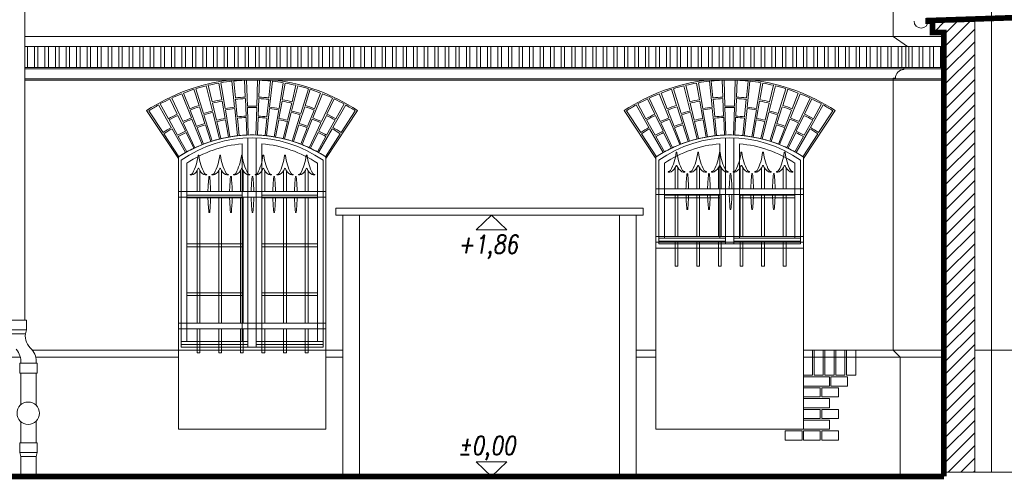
# Model space of a CAD drawing. Header units: millimetres. Extents: x 402 to 79005, y -7782 to 89952.
# Tile 385 of 423: x 47930 to 48631, y 29623 to 29950. Entities that reach past the tile are written whole.
import ezdxf

# ---------------------------------------------------------------- set-up
doc = ezdxf.new("R2010")
doc.units = ezdxf.units.MM
doc.header["$LTSCALE"] = 10
doc.linetypes.add('ACAD_ISO10W100', pattern=[18.5, 12, -3, 0.5, -3])
doc.layers.get('0').update_dxf_attribs({"lineweight": 0})
for name, color, linetype, lineweight in [('0-opisy', 1, 'Continuous', 5), ('kreski', 8, 'Continuous', 5), ('wzmiary', 1, 'ACAD_ISO10W100', 50)]:
    doc.layers.add(name, color=color, linetype=linetype, lineweight=lineweight)
doc.styles.add('ROMANS1', font='simplex.shx', dxfattribs={"width": 0.8, "oblique": 10})

msp = doc.modelspace()

# ---------------------------------------------------------------- hatches: boundary and pattern name
h = msp.add_hatch()
h.set_pattern_fill('ANSI31', color=256, scale=2, style=0)
h.set_pattern_definition([(45, (56540.826, 19680.1706), (-4.490128, 4.490128), [])])
h.paths.add_polyline_path([(48610.18, 29949.21), (48580.14, 29949.21), (48580.14, 29941.21), (48588.18, 29941.21), (48588.18, 29628.21), (48610.18, 29628.21)])
at = {"layer": 'kreski'}
h = msp.add_hatch(dxfattribs=at)
h.set_pattern_fill('ANSI32', color=8, scale=20, angle=45, style=0)
h.set_pattern_definition([(90, (45698.195, 31769.518), (-7.5, 1e-15), []), (90, (45700.695, 31772.018), (-7.5, 1e-15), [])])
h.paths.add_polyline_path([(48588.18, 29931.21), (47933.86, 29931.21), (47933.86, 29916.21), (48588.18, 29916.21)])

# ---------------------------------------------------------------- linework, layer by layer
at = {"color": 7}
for p, q in [((48622.18, 31236.19), (48622.18, 29950.2)), ((48266.11, 29811.21), (48307.51, 29811.21)), ((48266.11, 29625.21), (48307.51, 29625.21))]:
    msp.add_line(p, q, dxfattribs=at)
for p, q in [((47933.86, 29938.21), (48588.18, 29938.21)), ((47933.86, 29931.21), (48588.18, 29931.21)), ((47933.86, 29916.21), (48588.18, 29916.21)), ((47933.86, 29915.21), (48588.18, 29915.21)), ((47933.86, 29908.21), (48588.18, 29908.21)), ((47933.86, 29907.21), (48588.18, 29907.21)), ((48043.18, 29658.81), (48043.18, 29852.54)), ((48148.18, 29658.81), (48148.18, 29852.54)), ((48383.18, 29658.81), (48383.18, 29852.54)), ((48488.18, 29658.81), (48488.18, 29852.54)), ((48383.18, 29787.69), (48488.18, 29787.69)), ((47934.97, 29736.36), (47922.57, 29736.36)), ((47934.97, 29736.36), (47934.97, 29729.48)), ((47934.97, 29729.48), (47922.57, 29729.48)), ((47934.97, 29729.48), (47934.27, 29726.81)), ((47934.27, 29726.81), (47923.27, 29726.81)), ((48043.18, 29715.21), (47939.13, 29715.21)), ((48043.18, 29715.21), (48148.18, 29715.21)), ((48160.18, 29715.21), (48148.18, 29715.21)), ((48383.18, 29715.21), (48369.18, 29715.21)), ((48588.18, 29715.21), (48488.18, 29715.21)), ((47930.67, 29710.21), (47640.17, 29710.21)), ((48043.18, 29710.21), (47941.67, 29710.21)), ((48160.18, 29710.21), (48148.18, 29710.21)), ((48383.18, 29710.21), (48369.18, 29710.21)), ((48588.18, 29710.21), (48488.18, 29710.21)), ((47930.95, 29705.8), (47930.25, 29705.8)), ((47930.25, 29705.8), (47930.25, 29698.8)), ((47941.95, 29705.8), (47930.95, 29705.8)), ((47941.95, 29705.8), (47942.65, 29705.8)), ((47942.65, 29705.8), (47942.65, 29698.8)), ((47942.65, 29698.8), (47930.25, 29698.8)), ((47930.95, 29698.8), (47930.95, 29676.14)), ((47941.95, 29698.8), (47941.95, 29675.86)), ((47930.95, 29664.25), (47930.95, 29649.18)), ((47941.95, 29664.53), (47941.95, 29649.18)), ((48148.18, 29658.81), (48043.18, 29658.81)), ((48488.18, 29658.81), (48383.18, 29658.81)), ((47930.95, 29649.18), (47930.25, 29649.18)), ((47930.25, 29649.18), (47930.25, 29642.18)), ((47941.95, 29649.18), (47930.95, 29649.18)), ((47941.95, 29649.18), (47942.65, 29649.18)), ((47942.65, 29649.18), (47942.65, 29642.18)), ((47930.25, 29642.18), (47930.95, 29639.52)), ((47942.65, 29642.18), (47930.25, 29642.18)), ((47930.95, 29639.52), (47930.95, 29625.21)), ((47941.95, 29639.52), (47930.95, 29639.52)), ((47942.65, 29642.18), (47941.95, 29639.52)), ((47941.95, 29639.52), (47941.95, 29625.21)), ((48588.18, 29625.21), (48588.18, 29628.21)), ((48588.18, 29628.21), (49454.65, 29628.21))]:
    msp.add_line(p, q)
for points in [[(47933.86, 29736.36), (47933.86, 31274.02), (47981.42, 31316.8), (47981.42, 31330.51)], [(48557.18, 29625.21), (48557.18, 29710.21), (48552.18, 29715.21), (48552.18, 29908.71)], [(48056.51, 29842.84), (48056.51, 29827.88), (48058.51, 29827.88), (48058.51, 29842.84)], [(48071.91, 29842.84), (48071.91, 29827.88), (48073.91, 29827.88), (48073.91, 29842.84)], [(48087.31, 29842.84), (48087.31, 29827.88), (48089.31, 29827.88), (48089.31, 29842.84)], [(48102.71, 29842.84), (48102.71, 29827.88), (48104.71, 29827.88), (48104.71, 29842.84)], [(48118.11, 29842.84), (48118.11, 29827.88), (48120.11, 29827.88), (48120.11, 29842.84)], [(48133.51, 29842.84), (48133.51, 29827.88), (48135.51, 29827.88), (48135.51, 29842.84)], [(48396.84, 29844.87), (48396.84, 29829.9), (48398.84, 29829.9), (48398.84, 29844.87)], [(48412.24, 29844.87), (48412.24, 29829.9), (48414.24, 29829.9), (48414.24, 29844.87)], [(48427.64, 29844.87), (48427.64, 29829.9), (48429.64, 29829.9), (48429.64, 29844.87)], [(48443.04, 29844.87), (48443.04, 29829.9), (48445.04, 29829.9), (48445.04, 29844.87)], [(48458.44, 29844.87), (48458.44, 29829.9), (48460.44, 29829.9), (48460.44, 29844.87)], [(48473.84, 29844.87), (48473.84, 29829.9), (48475.84, 29829.9), (48475.84, 29844.87)], [(48148.18, 29827.88), (48043.18, 29827.88)], [(48488.51, 29829.9), (48383.51, 29829.9)], [(48043.18, 29823.88), (48148.18, 29823.88)], [(48056.51, 29734.22), (48056.51, 29823.88), (48058.51, 29823.88), (48058.51, 29734.22)], [(48071.91, 29734.22), (48071.91, 29823.88), (48073.91, 29823.88), (48073.91, 29734.22)], [(48087.31, 29734.22), (48087.31, 29823.88), (48089.31, 29823.88), (48089.31, 29734.22)], [(48102.71, 29734.22), (48102.71, 29823.88), (48104.71, 29823.88), (48104.71, 29734.22)], [(48118.11, 29734.22), (48118.11, 29823.88), (48120.11, 29823.88), (48120.11, 29734.22)], [(48133.51, 29734.22), (48133.51, 29823.88), (48135.51, 29823.88), (48135.51, 29734.22)], [(48383.51, 29825.9), (48488.51, 29825.9)], [(48396.84, 29795.92), (48396.84, 29825.9), (48398.84, 29825.9), (48398.84, 29795.92)], [(48412.24, 29795.92), (48412.24, 29825.9), (48414.24, 29825.9), (48414.24, 29795.92)], [(48427.64, 29795.92), (48427.64, 29825.9), (48429.64, 29825.9), (48429.64, 29795.92)], [(48443.04, 29795.92), (48443.04, 29825.9), (48445.04, 29825.9), (48445.04, 29795.92)], [(48458.44, 29795.92), (48458.44, 29825.9), (48460.44, 29825.9), (48460.44, 29795.92)], [(48473.84, 29795.92), (48473.84, 29825.9), (48475.84, 29825.9), (48475.84, 29795.92)], [(48398.84, 29816.57), (48398.84, 29810.92)], [(48414.24, 29816.57), (48414.24, 29810.92)], [(48429.64, 29816.57), (48429.64, 29810.92)], [(48445.04, 29816.57), (48445.04, 29810.92)], [(48460.44, 29816.57), (48460.44, 29810.92)], [(48475.84, 29816.57), (48475.84, 29810.92)], [(48488.51, 29795.92), (48383.51, 29795.92)], [(48383.51, 29791.92), (48488.51, 29791.92)], [(48148.18, 29734.22), (48043.18, 29734.22)], [(48043.18, 29730.22), (48148.18, 29730.22)]]:
    msp.add_lwpolyline(points)
for points, format in [([(49453.65, 31240.69, 4, 4, 0), (49453.65, 31236.19, 4, 4, 0), (49454.65, 31236.19, 4, 4, 0), (49454.65, 30287.59, 4, 4, 0), (49454.65, 30022.71, 4, 4, 0), (49446.65, 30020.21, 4, 4, 0), (49447.15, 30018.21, 4, 4, 0), (49448.65, 30018.21, 4, 4, 0), (49448.65, 30012.21, 4, 4, 0), (49449.65, 30012.21, 4, 4, 0), (49449.65, 30011.21, 4, 4, -0.414214), (49453.65, 30007.21, 4, 4, 0), (49454.65, 30007.21, 4, 4, 0), (49454.65, 29979.3, 4, 4, 0), (48576.96, 29949.6, 4, 4, 0), (48576.96, 29949.21, 4, 4, 0), (48580.14, 29949.21, 4, 4, 0), (48580.14, 29941.21, 4, 4, 0), (48588.18, 29941.21, 4, 4, 0), (48588.18, 29625.21, 0, 0, 0)], "xyseb"), ([(48552.18, 29938.21), (48552.18, 30007.21), (48553.18, 30007.21, -0.414214), (48557.18, 30011.21), (48557.18, 30012.21), (48558.18, 30012.21), (48558.18, 30018.21), (48559.68, 30018.21), (48560.18, 30020.21), (48552.18, 30022.71), (48552.18, 31236.19)], "xyb"), ([(48552.18, 29907.21), (48552.18, 29908.71), (48553.68, 29908.71, -0.414214), (48559.68, 29914.71), (48559.68, 29916.21), (48561.18, 29916.21), (48561.18, 29931.21), (48562.18, 29931.21), (48552.18, 29938.21)], "xyb"), ([(48392.16, 29841.79, 0.17611), (48393.95, 29842.09, 0.181125), (48397.54, 29846.33, -0.704113), (48398.14, 29846.33, 0.181125), (48401.73, 29842.09, 0.17611), (48403.51, 29841.79, 0.926437), (48403.51, 29842.19, -0.18695), (48402.13, 29842.85, -0.096785), (48398.14, 29855.69, 0.896955), (48397.54, 29855.69, -0.096785), (48393.54, 29842.85, -0.18695), (48392.16, 29842.19, 0.926437), (48392.16, 29841.79, 0.17611), (48393.95, 29842.09, 0.181125), (48397.54, 29846.33, -0.704113), (48398.14, 29846.33, 0.181125), (48401.73, 29842.09, 0.17611), (48403.51, 29841.79)], "xyb"), ([(48407.56, 29841.79, 0.17611), (48409.35, 29842.09, 0.181125), (48412.94, 29846.33, -0.704113), (48413.54, 29846.33, 0.181125), (48417.13, 29842.09, 0.17611), (48418.91, 29841.79, 0.926437), (48418.91, 29842.19, -0.18695), (48417.53, 29842.85, -0.096785), (48413.54, 29855.69, 0.896955), (48412.94, 29855.69, -0.096785), (48408.94, 29842.85, -0.18695), (48407.56, 29842.19, 0.926437), (48407.56, 29841.79, 0.17611), (48409.35, 29842.09, 0.181125), (48412.94, 29846.33, -0.704113), (48413.54, 29846.33, 0.181125), (48417.13, 29842.09, 0.17611), (48418.91, 29841.79)], "xyb"), ([(48422.96, 29841.79, 0.17611), (48424.75, 29842.09, 0.181125), (48428.34, 29846.33, -0.704113), (48428.94, 29846.33, 0.181125), (48432.53, 29842.09, 0.17611), (48434.31, 29841.79, 0.926437), (48434.31, 29842.19, -0.18695), (48432.93, 29842.85, -0.096785), (48428.94, 29855.69, 0.896955), (48428.34, 29855.69, -0.096785), (48424.34, 29842.85, -0.18695), (48422.96, 29842.19, 0.926437), (48422.96, 29841.79, 0.17611), (48424.75, 29842.09, 0.181125), (48428.34, 29846.33, -0.704113), (48428.94, 29846.33, 0.181125), (48432.53, 29842.09, 0.17611), (48434.31, 29841.79)], "xyb"), ([(48438.36, 29841.79, 0.17611), (48440.15, 29842.09, 0.181125), (48443.74, 29846.33, -0.704113), (48444.34, 29846.33, 0.181125), (48447.93, 29842.09, 0.17611), (48449.71, 29841.79, 0.926437), (48449.71, 29842.19, -0.18695), (48448.33, 29842.85, -0.096785), (48444.34, 29855.69, 0.896955), (48443.74, 29855.69, -0.096785), (48439.74, 29842.85, -0.18695), (48438.36, 29842.19, 0.926437), (48438.36, 29841.79, 0.17611), (48440.15, 29842.09, 0.181125), (48443.74, 29846.33, -0.704113), (48444.34, 29846.33, 0.181125), (48447.93, 29842.09, 0.17611), (48449.71, 29841.79)], "xyb"), ([(48453.76, 29841.79, 0.17611), (48455.55, 29842.09, 0.181125), (48459.14, 29846.33, -0.704113), (48459.74, 29846.33, 0.181125), (48463.33, 29842.09, 0.17611), (48465.11, 29841.79, 0.926437), (48465.11, 29842.19, -0.18695), (48463.73, 29842.85, -0.096785), (48459.74, 29855.69, 0.896955), (48459.14, 29855.69, -0.096785), (48455.14, 29842.85, -0.18695), (48453.76, 29842.19, 0.926437), (48453.76, 29841.79, 0.17611), (48455.55, 29842.09, 0.181125), (48459.14, 29846.33, -0.704113), (48459.74, 29846.33, 0.181125), (48463.33, 29842.09, 0.17611), (48465.11, 29841.79)], "xyb"), ([(48469.16, 29841.79, 0.17611), (48470.95, 29842.09, 0.181125), (48474.54, 29846.33, -0.704113), (48475.14, 29846.33, 0.181125), (48478.73, 29842.09, 0.17611), (48480.51, 29841.79, 0.926437), (48480.51, 29842.19, -0.18695), (48479.13, 29842.85, -0.096785), (48475.14, 29855.69, 0.896955), (48474.54, 29855.69, -0.096785), (48470.54, 29842.85, -0.18695), (48469.16, 29842.19, 0.926437), (48469.16, 29841.79, 0.17611), (48470.95, 29842.09, 0.181125), (48474.54, 29846.33, -0.704113), (48475.14, 29846.33, 0.181125), (48478.73, 29842.09, 0.17611), (48480.51, 29841.79)], "xyb"), ([(48051.83, 29839.77, 0.17611), (48053.62, 29840.06, 0.181125), (48057.21, 29844.31, -0.704113), (48057.81, 29844.31, 0.181125), (48061.4, 29840.06, 0.17611), (48063.18, 29839.77, 0.926437), (48063.18, 29840.17, -0.18695), (48061.8, 29840.83, -0.096785), (48057.81, 29853.67, 0.896955), (48057.21, 29853.67, -0.096785), (48053.21, 29840.83, -0.18695), (48051.83, 29840.17, 0.926437), (48051.83, 29839.77, 0.17611), (48053.62, 29840.06, 0.181125), (48057.21, 29844.31, -0.704113), (48057.81, 29844.31, 0.181125), (48061.4, 29840.06, 0.17611), (48063.18, 29839.77)], "xyb"), ([(48067.23, 29839.77, 0.17611), (48069.02, 29840.06, 0.181125), (48072.61, 29844.31, -0.704113), (48073.21, 29844.31, 0.181125), (48076.8, 29840.06, 0.17611), (48078.58, 29839.77, 0.926437), (48078.58, 29840.17, -0.18695), (48077.2, 29840.83, -0.096785), (48073.21, 29853.67, 0.896955), (48072.61, 29853.67, -0.096785), (48068.61, 29840.83, -0.18695), (48067.23, 29840.17, 0.926437), (48067.23, 29839.77, 0.17611), (48069.02, 29840.06, 0.181125), (48072.61, 29844.31, -0.704113), (48073.21, 29844.31, 0.181125), (48076.8, 29840.06, 0.17611), (48078.58, 29839.77)], "xyb"), ([(48082.63, 29839.77, 0.17611), (48084.42, 29840.06, 0.181125), (48088.01, 29844.31, -0.704113), (48088.61, 29844.31, 0.181125), (48092.2, 29840.06, 0.17611), (48093.98, 29839.77, 0.926437), (48093.98, 29840.17, -0.18695), (48092.6, 29840.83, -0.096785), (48088.61, 29853.67, 0.896955), (48088.01, 29853.67, -0.096785), (48084.01, 29840.83, -0.18695), (48082.63, 29840.17, 0.926437), (48082.63, 29839.77, 0.17611), (48084.42, 29840.06, 0.181125), (48088.01, 29844.31, -0.704113), (48088.61, 29844.31, 0.181125), (48092.2, 29840.06, 0.17611), (48093.98, 29839.77)], "xyb"), ([(48098.03, 29839.77, 0.17611), (48099.82, 29840.06, 0.181125), (48103.41, 29844.31, -0.704113), (48104.01, 29844.31, 0.181125), (48107.6, 29840.06, 0.17611), (48109.38, 29839.77, 0.926437), (48109.38, 29840.17, -0.18695), (48108, 29840.83, -0.096785), (48104.01, 29853.67, 0.896955), (48103.41, 29853.67, -0.096785), (48099.41, 29840.83, -0.18695), (48098.03, 29840.17, 0.926437), (48098.03, 29839.77, 0.17611), (48099.82, 29840.06, 0.181125), (48103.41, 29844.31, -0.704113), (48104.01, 29844.31, 0.181125), (48107.6, 29840.06, 0.17611), (48109.38, 29839.77)], "xyb"), ([(48113.43, 29839.77, 0.17611), (48115.22, 29840.06, 0.181125), (48118.81, 29844.31, -0.704113), (48119.41, 29844.31, 0.181125), (48123, 29840.06, 0.17611), (48124.78, 29839.77, 0.926437), (48124.78, 29840.17, -0.18695), (48123.4, 29840.83, -0.096785), (48119.41, 29853.67, 0.896955), (48118.81, 29853.67, -0.096785), (48114.81, 29840.83, -0.18695), (48113.43, 29840.17, 0.926437), (48113.43, 29839.77, 0.17611), (48115.22, 29840.06, 0.181125), (48118.81, 29844.31, -0.704113), (48119.41, 29844.31, 0.181125), (48123, 29840.06, 0.17611), (48124.78, 29839.77)], "xyb"), ([(48128.83, 29839.77, 0.17611), (48130.62, 29840.06, 0.181125), (48134.21, 29844.31, -0.704113), (48134.81, 29844.31, 0.181125), (48138.4, 29840.06, 0.17611), (48140.18, 29839.77, 0.926437), (48140.18, 29840.17, -0.18695), (48138.8, 29840.83, -0.096785), (48134.81, 29853.67, 0.896955), (48134.21, 29853.67, -0.096785), (48130.21, 29840.83, -0.18695), (48128.83, 29840.17, 0.926437), (48128.83, 29839.77, 0.17611), (48130.62, 29840.06, 0.181125), (48134.21, 29844.31, -0.704113), (48134.81, 29844.31, 0.181125), (48138.4, 29840.06, 0.17611), (48140.18, 29839.77)], "xyb"), ([(48064.23, 29827.88, -0.017787), (48064.89, 29838.42, -0.908874), (48065.49, 29838.42, -0.017787), (48066.14, 29827.88, -0.017787)], "xyb"), ([(48079.63, 29827.88, -0.017787), (48080.29, 29838.42, -0.908874), (48080.89, 29838.42, -0.017787), (48081.54, 29827.88, -0.017787)], "xyb"), ([(48095.03, 29827.88, -0.017787), (48095.69, 29838.42, -0.908874), (48096.29, 29838.42, -0.017787), (48096.94, 29827.88, -0.017787)], "xyb"), ([(48110.43, 29827.88, -0.017787), (48111.09, 29838.42, -0.908874), (48111.69, 29838.42, -0.017787), (48112.34, 29827.88, -0.017787)], "xyb"), ([(48125.83, 29827.88, -0.017787), (48126.49, 29838.42, -0.908874), (48127.09, 29838.42, -0.017787), (48127.74, 29827.88, -0.017787)], "xyb"), ([(48404.56, 29829.9, -0.017787), (48405.22, 29840.44, -0.908874), (48405.82, 29840.44, -0.017787), (48406.47, 29829.9, -0.017787)], "xyb"), ([(48419.96, 29829.9, -0.017787), (48420.62, 29840.44, -0.908874), (48421.22, 29840.44, -0.017787), (48421.87, 29829.9, -0.017787)], "xyb"), ([(48435.36, 29829.9, -0.017787), (48436.02, 29840.44, -0.908874), (48436.62, 29840.44, -0.017787), (48437.27, 29829.9, -0.017787)], "xyb"), ([(48450.76, 29829.9, -0.017787), (48451.42, 29840.44, -0.908874), (48452.02, 29840.44, -0.017787), (48452.67, 29829.9, -0.017787)], "xyb"), ([(48466.16, 29829.9, -0.017787), (48466.82, 29840.44, -0.908874), (48467.42, 29840.44, -0.017787), (48468.07, 29829.9, -0.017787)], "xyb"), ([(48064.23, 29823.88, 0.017787), (48064.89, 29813.34, 0.908874), (48065.49, 29813.34, 0.017787), (48066.14, 29823.88, 0.017787)], "xyb"), ([(48079.63, 29823.88, 0.017787), (48080.29, 29813.34, 0.908874), (48080.89, 29813.34, 0.017787), (48081.54, 29823.88, 0.017787)], "xyb"), ([(48095.03, 29823.88, 0.017787), (48095.69, 29813.34, 0.908874), (48096.29, 29813.34, 0.017787), (48096.94, 29823.88, 0.017787)], "xyb"), ([(48110.43, 29823.88, 0.017787), (48111.09, 29813.34, 0.908874), (48111.69, 29813.34, 0.017787), (48112.34, 29823.88, 0.017787)], "xyb"), ([(48125.83, 29823.88, 0.017787), (48126.49, 29813.34, 0.908874), (48127.09, 29813.34, 0.017787), (48127.74, 29823.88, 0.017787)], "xyb"), ([(48404.56, 29825.9, 0.017787), (48405.22, 29815.36, 0.908874), (48405.82, 29815.36, 0.017787), (48406.47, 29825.9, 0.017787)], "xyb"), ([(48419.96, 29825.9, 0.017787), (48420.62, 29815.36, 0.908874), (48421.22, 29815.36, 0.017787), (48421.87, 29825.9, 0.017787)], "xyb"), ([(48435.36, 29825.9, 0.017787), (48436.02, 29815.36, 0.908874), (48436.62, 29815.36, 0.017787), (48437.27, 29825.9, 0.017787)], "xyb"), ([(48450.76, 29825.9, 0.017787), (48451.42, 29815.36, 0.908874), (48452.02, 29815.36, 0.017787), (48452.67, 29825.9, 0.017787)], "xyb"), ([(48466.16, 29825.9, 0.017787), (48466.82, 29815.36, 0.908874), (48467.42, 29815.36, 0.017787), (48468.07, 29825.9, 0.017787)], "xyb")]:
    msp.add_lwpolyline(points, format=format)
for points in [[(48580.14, 29949.21), (48580.14, 29941.21), (48588.18, 29941.21), (48588.18, 29628.21), (48610.18, 29628.21), (48610.18, 29949.21)], [(48155.18, 29816.21), (48374.18, 29816.21), (48374.18, 29811.21), (48155.18, 29811.21)], [(48172.18, 29625.21), (48160.18, 29625.21), (48160.18, 29811.21), (48172.18, 29811.21)], [(48369.18, 29625.21), (48357.18, 29625.21), (48357.18, 29811.21), (48369.18, 29811.21)], [(48398.84, 29774.92), (48396.84, 29774.92), (48396.84, 29791.92), (48398.84, 29791.92)], [(48414.24, 29774.92), (48412.24, 29774.92), (48412.24, 29791.92), (48414.24, 29791.92)], [(48429.64, 29774.92), (48427.64, 29774.92), (48427.64, 29791.92), (48429.64, 29791.92)], [(48445.04, 29774.92), (48443.04, 29774.92), (48443.04, 29791.92), (48445.04, 29791.92)], [(48460.44, 29774.92), (48458.44, 29774.92), (48458.44, 29791.92), (48460.44, 29791.92)], [(48475.84, 29774.92), (48473.84, 29774.92), (48473.84, 29791.92), (48475.84, 29791.92)], [(48058.51, 29713.22), (48056.51, 29713.22), (48056.51, 29730.22), (48058.51, 29730.22)], [(48073.91, 29713.22), (48071.91, 29713.22), (48071.91, 29730.22), (48073.91, 29730.22)], [(48089.31, 29713.22), (48087.31, 29713.22), (48087.31, 29730.22), (48089.31, 29730.22)], [(48104.71, 29713.22), (48102.71, 29713.22), (48102.71, 29730.22), (48104.71, 29730.22)], [(48120.11, 29713.22), (48118.11, 29713.22), (48118.11, 29730.22), (48120.11, 29730.22)], [(48135.51, 29713.22), (48133.51, 29713.22), (48133.51, 29730.22), (48135.51, 29730.22)]]:
    msp.add_lwpolyline(points, close=True)
at = {"color": 8}
for points in [[(48045.18, 29717.21), (48045.18, 29850.18, -0.317403), (48146.18, 29850.18), (48146.18, 29717.21)], [(48385.18, 29790.69), (48385.18, 29850.18, -0.317403), (48486.18, 29850.18), (48486.18, 29790.69)], [(48088.68, 29721.21), (48088.68, 29861.92, 0.127239), (48049.18, 29848.08), (48049.18, 29721.21)], [(48102.68, 29721.21), (48102.68, 29861.92, -0.127239), (48142.18, 29848.08), (48142.18, 29721.21)], [(48428.68, 29794.69), (48428.68, 29861.92, 0.127239), (48389.18, 29848.08), (48389.18, 29794.69)], [(48442.68, 29794.69), (48442.68, 29861.92, -0.127239), (48482.18, 29848.08), (48482.18, 29794.69)]]:
    msp.add_lwpolyline(points, format="xyb", close=True, dxfattribs=at)
for points in [[(48092.68, 29866.16), (48092.68, 29717.21), (48098.68, 29717.21), (48098.68, 29866.16)], [(48432.68, 29866.16), (48432.68, 29790.69), (48438.68, 29790.69), (48438.68, 29866.16)]]:
    msp.add_lwpolyline(points, dxfattribs=at)
for points in [[(48088.68, 29823.42), (48049.18, 29823.42), (48049.18, 29825.42), (48088.68, 29825.42)], [(48102.68, 29823.42), (48142.18, 29823.42), (48142.18, 29825.42), (48102.68, 29825.42)], [(48428.68, 29823.42), (48389.18, 29823.42), (48389.18, 29825.42), (48428.68, 29825.42)], [(48442.68, 29823.42), (48482.18, 29823.42), (48482.18, 29825.42), (48442.68, 29825.42)], [(48385.18, 29792.69), (48432.68, 29792.69), (48432.68, 29794.69), (48385.18, 29794.69)], [(48438.68, 29792.69), (48486.18, 29792.69), (48486.18, 29794.69), (48438.68, 29794.69)], [(48088.68, 29788.68), (48049.18, 29788.68), (48049.18, 29790.68), (48088.68, 29790.68)], [(48102.68, 29788.68), (48142.18, 29788.68), (48142.18, 29790.68), (48102.68, 29790.68)], [(48088.68, 29753.95), (48049.18, 29753.95), (48049.18, 29755.95), (48088.68, 29755.95)], [(48102.68, 29753.95), (48142.18, 29753.95), (48142.18, 29755.95), (48102.68, 29755.95)], [(48045.18, 29719.21), (48092.68, 29719.21), (48092.68, 29721.21), (48045.18, 29721.21)], [(48098.68, 29719.21), (48146.18, 29719.21), (48146.18, 29721.21), (48098.68, 29721.21)]]:
    msp.add_lwpolyline(points, close=True, dxfattribs=at)
at = {"color": 1}
for points in [[(48396.84, 29810.92), (48396.84, 29816.57)], [(48412.24, 29810.92), (48412.24, 29816.57)], [(48427.64, 29810.92), (48427.64, 29816.57)], [(48443.04, 29810.92), (48443.04, 29816.57)], [(48458.44, 29810.92), (48458.44, 29816.57)], [(48473.84, 29810.92), (48473.84, 29816.57)]]:
    msp.add_lwpolyline(points, dxfattribs=at)
at = {"const_width": 4}
msp.add_lwpolyline([(46515.16, 29625.21), (48588.18, 29625.21)], dxfattribs=at)
msp.add_circle((47936.3, 29670.19), 8)
for centre, radius, start, end in [((48571.96, 29949.21), 5, 180, 0), ((48095.68, 29772.43), 95.78, 56.76347, 123.24096), ((48435.68, 29772.41), 95.8, 56.7681, 123.2319), ((47947.23, 29725.54), 13.02, 174.37034, 229.1773), ((47918.65, 29707.24), 12.39, 353.33808, 42.96979), ((47929.65, 29707.24), 12.39, 353.33808, 42.96979)]:
    msp.add_arc(centre, radius, start, end)
at = {"layer": '0-opisy', "color": 8}
for p, q in [((48622.18, 29950.2), (48622.18, 29628.21)), ((48610.18, 29715.21), (49454.65, 29715.21))]:
    msp.add_line(p, q, dxfattribs=at)
at = {"layer": 'kreski'}
for p, q in [((48072.09, 29905.13), (48074.19, 29893.32)), ((48076.52, 29887.12), (48073.47, 29905.37)), ((48081.2, 29906.43), (48083.19, 29888.04)), ((48083.76, 29894.63), (48082.59, 29906.58)), ((48090.38, 29907.11), (48090.85, 29895.12)), ((48091.78, 29907.16), (48092.31, 29888.66)), ((48099.57, 29907.16), (48099.04, 29888.66)), ((48100.97, 29907.11), (48100.5, 29895.12)), ((48107.59, 29894.63), (48108.76, 29906.58)), ((48110.15, 29906.43), (48108.16, 29888.04)), ((48114.83, 29887.12), (48117.88, 29905.37)), ((48119.26, 29905.13), (48117.16, 29893.32)), ((48412.09, 29905.13), (48414.19, 29893.32)), ((48416.52, 29887.12), (48413.47, 29905.37)), ((48421.2, 29906.43), (48423.19, 29888.04)), ((48423.76, 29894.63), (48422.59, 29906.58)), ((48430.38, 29907.11), (48430.85, 29895.12)), ((48431.78, 29907.16), (48432.31, 29888.66)), ((48439.57, 29907.16), (48439.04, 29888.66)), ((48440.97, 29907.11), (48440.5, 29895.12)), ((48447.59, 29894.63), (48448.76, 29906.58)), ((48450.15, 29906.43), (48448.16, 29888.04)), ((48454.83, 29887.12), (48457.88, 29905.37)), ((48459.26, 29905.13), (48457.16, 29893.32)), ((48045.59, 29897.56), (48052.47, 29880.39)), ((48051.23, 29886.89), (48046.89, 29898.07)), ((48054.25, 29900.69), (48057.93, 29889.27)), ((48061.08, 29883.45), (48055.58, 29901.11)), ((48063.09, 29903.22), (48067.57, 29885.26)), ((48067.23, 29891.87), (48064.45, 29903.55)), ((48128.26, 29903.22), (48123.79, 29885.26)), ((48124.12, 29891.87), (48126.9, 29903.55)), ((48130.27, 29883.45), (48135.77, 29901.11)), ((48137.11, 29900.69), (48133.42, 29889.27)), ((48145.76, 29897.56), (48138.89, 29880.39)), ((48140.12, 29886.89), (48144.46, 29898.07)), ((48385.59, 29897.56), (48392.47, 29880.39)), ((48391.23, 29886.89), (48386.89, 29898.07)), ((48394.25, 29900.69), (48397.93, 29889.27)), ((48401.08, 29883.45), (48395.58, 29901.11)), ((48403.09, 29903.22), (48407.57, 29885.26)), ((48407.23, 29891.87), (48404.45, 29903.55)), ((48468.26, 29903.22), (48463.79, 29885.26)), ((48464.12, 29891.87), (48466.9, 29903.55)), ((48470.27, 29883.45), (48475.77, 29901.11)), ((48477.11, 29900.69), (48473.42, 29889.27)), ((48485.76, 29897.56), (48478.89, 29880.39)), ((48480.12, 29886.89), (48484.46, 29898.07)), ((48037.17, 29893.85), (48042.38, 29883.04)), ((48046.29, 29877.7), (48038.43, 29894.45)), ((48070.36, 29878.74), (48067.46, 29890.9)), ((48074.37, 29892.33), (48076.55, 29880.03)), ((48085.07, 29881.2), (48083.86, 29893.64)), ((48090.89, 29894.12), (48091.38, 29881.63)), ((48100.46, 29894.12), (48099.97, 29881.63)), ((48106.28, 29881.2), (48107.5, 29893.64)), ((48116.98, 29892.33), (48114.8, 29880.03)), ((48120.99, 29878.74), (48123.89, 29890.9)), ((48145.06, 29877.7), (48152.92, 29894.45)), ((48154.18, 29893.85), (48148.97, 29883.04)), ((48377.17, 29893.85), (48382.38, 29883.04)), ((48386.29, 29877.7), (48378.43, 29894.45)), ((48410.36, 29878.74), (48407.46, 29890.9)), ((48414.37, 29892.33), (48416.55, 29880.03)), ((48425.07, 29881.2), (48423.86, 29893.64)), ((48430.89, 29894.12), (48431.38, 29881.63)), ((48440.46, 29894.12), (48439.97, 29881.63)), ((48446.28, 29881.2), (48447.5, 29893.64)), ((48456.98, 29892.33), (48454.8, 29880.03)), ((48460.99, 29878.74), (48463.89, 29890.9)), ((48485.06, 29877.7), (48492.92, 29894.45)), ((48494.18, 29893.85), (48488.97, 29883.04)), ((48020.54, 29885.53), (48043.18, 29851.46)), ((48032.34, 29869.95), (48022.26, 29885.47)), ((48029.02, 29889.58), (48038.17, 29873.5)), ((48036.07, 29879.77), (48030.24, 29890.26)), ((48056.12, 29874.3), (48051.6, 29885.96)), ((48058.24, 29888.32), (48062.08, 29876.42)), ((48067.81, 29884.29), (48072.52, 29865.37)), ((48079.9, 29866.9), (48076.68, 29886.14)), ((48083.3, 29887.05), (48085.39, 29867.66)), ((48092.34, 29887.66), (48092.9, 29868.17)), ((48099.01, 29887.66), (48098.45, 29868.17)), ((48108.06, 29887.05), (48105.96, 29867.66)), ((48111.46, 29866.9), (48114.67, 29886.14)), ((48123.54, 29884.29), (48118.83, 29865.37)), ((48133.11, 29888.32), (48129.27, 29876.42)), ((48135.23, 29874.3), (48139.75, 29885.96)), ((48170.81, 29885.53), (48148.18, 29851.46)), ((48162.33, 29889.58), (48153.18, 29873.5)), ((48155.29, 29879.77), (48161.11, 29890.26)), ((48159.01, 29869.95), (48169.09, 29885.47)), ((48360.54, 29885.53), (48383.18, 29851.46)), ((48372.34, 29869.95), (48362.26, 29885.47)), ((48369.02, 29889.58), (48378.17, 29873.5)), ((48376.07, 29879.77), (48370.24, 29890.26)), ((48396.12, 29874.3), (48391.6, 29885.96)), ((48398.24, 29888.32), (48402.08, 29876.42)), ((48407.81, 29884.29), (48412.52, 29865.37)), ((48419.9, 29866.9), (48416.68, 29886.14)), ((48423.3, 29887.05), (48425.39, 29867.66)), ((48432.34, 29887.66), (48432.9, 29868.17)), ((48439.01, 29887.66), (48438.45, 29868.17)), ((48448.06, 29887.05), (48445.96, 29867.66)), ((48451.46, 29866.9), (48454.67, 29886.14)), ((48463.54, 29884.29), (48458.83, 29865.37)), ((48473.11, 29888.32), (48469.27, 29876.42)), ((48475.23, 29874.3), (48479.75, 29885.96)), ((48510.81, 29885.53), (48488.18, 29851.46)), ((48502.33, 29889.58), (48493.18, 29873.5)), ((48495.29, 29879.77), (48501.11, 29890.26)), ((48499.01, 29869.95), (48509.09, 29885.47)), ((48042.62, 29867.97), (48036.55, 29878.9)), ((48042.81, 29882.14), (48048.24, 29870.88)), ((48055, 29859.14), (48046.71, 29876.8)), ((48052.84, 29879.46), (48060.08, 29861.35)), ((48067.18, 29863.88), (48061.38, 29882.49)), ((48073.49, 29865.61), (48070.59, 29877.77)), ((48076.73, 29879.04), (48078.92, 29866.74)), ((48086.38, 29867.76), (48085.17, 29880.2)), ((48091.42, 29880.63), (48091.91, 29868.14)), ((48099.93, 29880.63), (48099.44, 29868.14)), ((48104.97, 29867.76), (48106.19, 29880.2)), ((48114.62, 29879.04), (48112.43, 29866.74)), ((48117.86, 29865.61), (48120.76, 29877.77)), ((48124.17, 29863.88), (48129.97, 29882.49)), ((48138.51, 29879.46), (48131.27, 29861.35)), ((48136.36, 29859.14), (48144.64, 29876.8)), ((48148.54, 29882.14), (48143.11, 29870.88)), ((48148.73, 29867.97), (48154.8, 29878.9)), ((48382.62, 29867.97), (48376.55, 29878.9)), ((48382.81, 29882.14), (48388.24, 29870.88)), ((48395, 29859.14), (48386.71, 29876.8)), ((48392.84, 29879.46), (48400.08, 29861.35)), ((48407.18, 29863.88), (48401.38, 29882.49)), ((48413.49, 29865.61), (48410.59, 29877.77)), ((48416.73, 29879.04), (48418.92, 29866.74)), ((48426.38, 29867.76), (48425.17, 29880.2)), ((48431.42, 29880.63), (48431.91, 29868.14)), ((48439.93, 29880.63), (48439.44, 29868.14)), ((48444.97, 29867.76), (48446.19, 29880.2)), ((48454.62, 29879.04), (48452.43, 29866.74)), ((48457.86, 29865.61), (48460.76, 29877.77)), ((48464.17, 29863.88), (48469.97, 29882.49)), ((48478.51, 29879.46), (48471.27, 29861.35)), ((48476.36, 29859.14), (48484.64, 29876.8)), ((48488.54, 29882.14), (48483.11, 29870.88)), ((48488.73, 29867.97), (48494.8, 29878.9)), ((48038.66, 29872.63), (48048.31, 29855.68)), ((48048.67, 29869.98), (48054.1, 29858.72)), ((48061.01, 29861.72), (48056.48, 29873.37)), ((48062.39, 29875.47), (48066.23, 29863.58)), ((48128.96, 29875.47), (48125.12, 29863.58)), ((48130.34, 29861.72), (48134.87, 29873.37)), ((48142.68, 29869.98), (48137.25, 29858.72)), ((48152.69, 29872.63), (48143.04, 29855.68)), ((48378.66, 29872.63), (48388.31, 29855.68)), ((48388.67, 29869.98), (48394.1, 29858.72)), ((48401.01, 29861.72), (48396.48, 29873.37)), ((48402.39, 29875.47), (48406.23, 29863.58)), ((48468.96, 29875.47), (48465.12, 29863.58)), ((48470.34, 29861.72), (48474.87, 29873.37)), ((48482.68, 29869.98), (48477.25, 29858.72)), ((48492.69, 29872.63), (48483.04, 29855.68)), ((48043.51, 29852.76), (48032.89, 29869.11)), ((48049.17, 29856.17), (48043.11, 29867.1)), ((48142.18, 29856.17), (48148.25, 29867.1)), ((48147.84, 29852.76), (48158.47, 29869.11)), ((48383.51, 29852.76), (48372.89, 29869.11)), ((48389.17, 29856.17), (48383.11, 29867.1)), ((48482.18, 29856.17), (48488.25, 29867.1)), ((48487.84, 29852.76), (48498.47, 29869.11))]:
    msp.add_line(p, q, dxfattribs=at)
for points in [[(48488.18, 29715.21), (48488.18, 29697.21), (48494.68, 29697.21), (48494.68, 29715.21)], [(48495.86, 29715.21), (48495.86, 29697.21), (48502.36, 29697.21), (48502.36, 29715.21)], [(48503.54, 29715.21), (48503.54, 29697.21), (48510.04, 29697.21), (48510.04, 29715.21)], [(48511.22, 29715.21), (48511.22, 29697.21), (48517.72, 29697.21), (48517.72, 29715.21)], [(48518.9, 29715.21), (48518.9, 29697.21), (48525.4, 29697.21), (48525.4, 29715.21)], [(48488.18, 29689.53), (48506.68, 29689.53), (48506.68, 29696.03), (48488.18, 29696.03)], [(48519.68, 29689.53), (48507.68, 29689.53), (48507.68, 29696.03), (48519.68, 29696.03)], [(48500.18, 29681.85), (48488.18, 29681.85), (48488.18, 29688.35), (48500.18, 29688.35)], [(48513.18, 29681.85), (48501.18, 29681.85), (48501.18, 29688.35), (48513.18, 29688.35)], [(48488.18, 29674.17), (48506.68, 29674.17), (48506.68, 29680.67), (48488.18, 29680.67)], [(48500.18, 29666.49), (48488.18, 29666.49), (48488.18, 29672.99), (48500.18, 29672.99)], [(48513.18, 29666.49), (48501.18, 29666.49), (48501.18, 29672.99), (48513.18, 29672.99)], [(48488.18, 29658.81), (48506.68, 29658.81), (48506.68, 29665.31), (48488.18, 29665.31)], [(48487.18, 29651.13), (48475.18, 29651.13), (48475.18, 29657.63), (48487.18, 29657.63)], [(48500.18, 29651.13), (48488.18, 29651.13), (48488.18, 29657.63), (48500.18, 29657.63)], [(48513.18, 29651.13), (48501.18, 29651.13), (48501.18, 29657.63), (48513.18, 29657.63)]]:
    msp.add_lwpolyline(points, close=True, dxfattribs=at)
for centre, radius, start, end in [((48095.68, 29772.43), 135.78, 96.958, 123.59674), ((48095.68, 29772.43), 134.78, 100.07707, 103.3951), ((48095.68, 29772.43), 134.78, 96.16457, 99.4826), ((48095.68, 29772.43), 134.78, 92.25207, 95.5701), ((48095.68, 29772.43), 134.78, 88.3424, 91.6576), ((48095.68, 29772.43), 134.78, 84.4299, 87.74793), ((48095.68, 29772.43), 134.78, 80.5174, 83.83543), ((48095.68, 29772.43), 135.78, 56.40326, 83.042), ((48095.68, 29772.43), 134.78, 76.6049, 79.92293), ((48435.68, 29772.43), 135.78, 96.958, 123.59674), ((48435.68, 29772.43), 134.78, 100.07707, 103.3951), ((48435.68, 29772.43), 134.78, 96.16457, 99.4826), ((48435.68, 29772.43), 134.78, 92.25207, 95.5701), ((48435.68, 29772.43), 134.78, 88.3424, 91.6576), ((48435.68, 29772.43), 134.78, 84.4299, 87.74793), ((48435.68, 29772.43), 134.78, 80.5174, 83.83543), ((48435.68, 29772.43), 135.78, 56.40326, 83.042), ((48435.68, 29772.43), 134.78, 76.6049, 79.92293), ((48095.68, 29772.43), 134.78, 111.81457, 115.1326), ((48095.68, 29772.43), 134.78, 107.90207, 111.2201), ((48095.68, 29772.43), 134.78, 103.98957, 107.3076), ((48095.68, 29772.43), 134.78, 72.6924, 76.01043), ((48095.68, 29772.43), 134.78, 68.7799, 72.09793), ((48095.68, 29772.43), 134.78, 64.8674, 68.18543), ((48435.68, 29772.43), 134.78, 111.81457, 115.1326), ((48435.68, 29772.43), 134.78, 107.90207, 111.2201), ((48435.68, 29772.43), 134.78, 103.98957, 107.3076), ((48435.68, 29772.43), 134.78, 72.6924, 76.01043), ((48435.68, 29772.43), 134.78, 68.7799, 72.09793), ((48435.68, 29772.43), 134.78, 64.8674, 68.18543), ((48095.68, 29772.43), 134.78, 115.72707, 119.0451), ((48095.68, 29772.43), 122.78, 100.07707, 103.3951), ((48095.68, 29772.43), 121.78, 100.07707, 103.3951), ((48095.68, 29772.43), 122.78, 92.25207, 95.5701), ((48095.68, 29772.43), 121.78, 92.25207, 95.5701), ((48095.68, 29772.43), 121.78, 84.4299, 87.74793), ((48095.68, 29772.43), 122.78, 84.4299, 87.74793), ((48095.68, 29772.43), 121.78, 76.6049, 79.92293), ((48095.68, 29772.43), 122.78, 76.6049, 79.92293), ((48095.68, 29772.43), 134.78, 60.9549, 64.27293), ((48435.68, 29772.43), 134.78, 115.72707, 119.0451), ((48435.68, 29772.43), 122.78, 100.07707, 103.3951), ((48435.68, 29772.43), 121.78, 100.07707, 103.3951), ((48435.68, 29772.43), 122.78, 92.25207, 95.5701), ((48435.68, 29772.43), 121.78, 92.25207, 95.5701), ((48435.68, 29772.43), 121.78, 84.4299, 87.74793), ((48435.68, 29772.43), 122.78, 84.4299, 87.74793), ((48435.68, 29772.43), 121.78, 76.6049, 79.92293), ((48435.68, 29772.43), 122.78, 76.6049, 79.92293), ((48435.68, 29772.43), 134.78, 60.9549, 64.27293), ((48095.68, 29772.43), 134.78, 119.63957, 123.00227), ((48095.68, 29772.43), 122.78, 107.90207, 111.2201), ((48095.68, 29772.43), 121.78, 107.90207, 111.2201), ((48095.68, 29772.43), 116.28, 103.98957, 107.3076), ((48095.68, 29772.43), 115.28, 103.98957, 107.3076), ((48095.68, 29772.43), 116.28, 96.16457, 99.4826), ((48095.68, 29772.43), 115.28, 96.16457, 99.4826), ((48095.68, 29772.43), 116.28, 88.3424, 91.6576), ((48095.68, 29772.43), 115.28, 88.3424, 91.6576), ((48095.68, 29772.43), 115.28, 80.5174, 83.83543), ((48095.68, 29772.43), 116.28, 80.5174, 83.83543), ((48095.68, 29772.43), 115.28, 72.6924, 76.01043), ((48095.68, 29772.43), 116.28, 72.6924, 76.01043), ((48095.68, 29772.43), 121.78, 68.7799, 72.09793), ((48095.68, 29772.43), 122.78, 68.7799, 72.09793), ((48095.68, 29772.43), 134.78, 56.99773, 60.36043), ((48435.68, 29772.43), 134.78, 119.63957, 123.00227), ((48435.68, 29772.43), 122.78, 107.90207, 111.2201), ((48435.68, 29772.43), 121.78, 107.90207, 111.2201), ((48435.68, 29772.43), 116.28, 103.98957, 107.3076), ((48435.68, 29772.43), 115.28, 103.98957, 107.3076), ((48435.68, 29772.43), 116.28, 96.16457, 99.4826), ((48435.68, 29772.43), 115.28, 96.16457, 99.4826), ((48435.68, 29772.43), 116.28, 88.3424, 91.6576), ((48435.68, 29772.43), 115.28, 88.3424, 91.6576), ((48435.68, 29772.43), 115.28, 80.5174, 83.83543), ((48435.68, 29772.43), 116.28, 80.5174, 83.83543), ((48435.68, 29772.43), 115.28, 72.6924, 76.01043), ((48435.68, 29772.43), 116.28, 72.6924, 76.01043), ((48435.68, 29772.43), 121.78, 68.7799, 72.09793), ((48435.68, 29772.43), 122.78, 68.7799, 72.09793), ((48435.68, 29772.43), 134.78, 56.99773, 60.36043), ((48095.68, 29772.43), 122.78, 115.72707, 119.0451), ((48095.68, 29772.43), 121.78, 115.72707, 119.0451), ((48095.68, 29772.43), 116.28, 111.81457, 115.1326), ((48095.68, 29772.43), 115.28, 111.81457, 115.1326), ((48095.68, 29772.43), 109.28, 107.90207, 111.2201), ((48095.68, 29772.43), 109.28, 100.07707, 103.3951), ((48095.68, 29772.43), 108.28, 100.07707, 103.3951), ((48095.68, 29772.43), 109.28, 92.25207, 95.5701), ((48095.68, 29772.43), 108.28, 92.25207, 95.5701), ((48095.68, 29772.43), 108.28, 84.4299, 87.74793), ((48095.68, 29772.43), 109.28, 84.4299, 87.74793), ((48095.68, 29772.43), 108.28, 76.6049, 79.92293), ((48095.68, 29772.43), 109.28, 76.6049, 79.92293), ((48095.68, 29772.43), 109.28, 68.7799, 72.09793), ((48095.68, 29772.43), 115.28, 64.8674, 68.18543), ((48095.68, 29772.43), 116.28, 64.8674, 68.18543), ((48095.68, 29772.43), 121.78, 60.9549, 64.27293), ((48095.68, 29772.43), 122.78, 60.9549, 64.27293), ((48435.68, 29772.43), 122.78, 115.72707, 119.0451), ((48435.68, 29772.43), 121.78, 115.72707, 119.0451), ((48435.68, 29772.43), 116.28, 111.81457, 115.1326), ((48435.68, 29772.43), 115.28, 111.81457, 115.1326), ((48435.68, 29772.43), 109.28, 107.90207, 111.2201), ((48435.68, 29772.43), 109.28, 100.07707, 103.3951), ((48435.68, 29772.43), 108.28, 100.07707, 103.3951), ((48435.68, 29772.43), 109.28, 92.25207, 95.5701), ((48435.68, 29772.43), 108.28, 92.25207, 95.5701), ((48435.68, 29772.43), 108.28, 84.4299, 87.74793), ((48435.68, 29772.43), 109.28, 84.4299, 87.74793), ((48435.68, 29772.43), 108.28, 76.6049, 79.92293), ((48435.68, 29772.43), 109.28, 76.6049, 79.92293), ((48435.68, 29772.43), 109.28, 68.7799, 72.09793), ((48435.68, 29772.43), 115.28, 64.8674, 68.18543), ((48435.68, 29772.43), 116.28, 64.8674, 68.18543), ((48435.68, 29772.43), 121.78, 60.9549, 64.27293), ((48435.68, 29772.43), 122.78, 60.9549, 64.27293), ((48095.68, 29772.43), 116.28, 119.63957, 123.00227), ((48095.68, 29772.43), 115.28, 119.63957, 123.00227), ((48095.68, 29772.43), 109.28, 115.72707, 119.0451), ((48095.68, 29772.43), 108.28, 115.72707, 119.0451), ((48095.68, 29772.43), 108.28, 107.90207, 111.2201), ((48095.68, 29772.43), 108.28, 68.7799, 72.09793), ((48095.68, 29772.43), 108.28, 60.9549, 64.27293), ((48095.68, 29772.43), 109.28, 60.9549, 64.27293), ((48095.68, 29772.43), 115.28, 56.99773, 60.36043), ((48095.68, 29772.43), 116.28, 56.99773, 60.36043), ((48435.68, 29772.43), 116.28, 119.63957, 123.00227), ((48435.68, 29772.43), 115.28, 119.63957, 123.00227), ((48435.68, 29772.43), 109.28, 115.72707, 119.0451), ((48435.68, 29772.43), 108.28, 115.72707, 119.0451), ((48435.68, 29772.43), 108.28, 107.90207, 111.2201), ((48435.68, 29772.43), 108.28, 68.7799, 72.09793), ((48435.68, 29772.43), 108.28, 60.9549, 64.27293), ((48435.68, 29772.43), 109.28, 60.9549, 64.27293), ((48435.68, 29772.43), 115.28, 56.99773, 60.36043), ((48435.68, 29772.43), 116.28, 56.99773, 60.36043), ((48095.68, 29772.43), 95.78, 107.90207, 111.2201), ((48095.68, 29772.43), 95.78, 103.98957, 107.3076), ((48095.68, 29772.43), 95.78, 100.07707, 103.3951), ((48095.68, 29772.43), 95.78, 96.16457, 99.4826), ((48095.68, 29772.43), 95.78, 92.25207, 95.5701), ((48095.68, 29772.43), 95.78, 88.3424, 91.6576), ((48095.68, 29772.43), 95.78, 84.4299, 87.74793), ((48095.68, 29772.43), 95.78, 80.5174, 83.83543), ((48095.68, 29772.43), 95.78, 76.6049, 79.92293), ((48095.68, 29772.43), 95.78, 72.6924, 76.01043), ((48095.68, 29772.43), 95.78, 68.7799, 72.09793), ((48435.68, 29772.43), 95.78, 107.90207, 111.2201), ((48435.68, 29772.43), 95.78, 103.98957, 107.3076), ((48435.68, 29772.43), 95.78, 100.07707, 103.3951), ((48435.68, 29772.43), 95.78, 96.16457, 99.4826), ((48435.68, 29772.43), 95.78, 92.25207, 95.5701), ((48435.68, 29772.43), 95.78, 88.3424, 91.6576), ((48435.68, 29772.43), 95.78, 84.4299, 87.74793), ((48435.68, 29772.43), 95.78, 80.5174, 83.83543), ((48435.68, 29772.43), 95.78, 76.6049, 79.92293), ((48435.68, 29772.43), 95.78, 72.6924, 76.01043), ((48435.68, 29772.43), 95.78, 68.7799, 72.09793), ((48095.68, 29772.43), 95.78, 119.63957, 123.00227), ((48095.68, 29772.43), 95.78, 115.72707, 119.0451), ((48095.68, 29772.43), 95.78, 111.81457, 115.1326), ((48095.68, 29772.43), 95.78, 64.8674, 68.18543), ((48095.68, 29772.43), 95.78, 60.9549, 64.27293), ((48095.68, 29772.43), 95.78, 56.99773, 60.36043), ((48435.68, 29772.43), 95.78, 119.63957, 123.00227), ((48435.68, 29772.43), 95.78, 115.72707, 119.0451), ((48435.68, 29772.43), 95.78, 111.81457, 115.1326), ((48435.68, 29772.43), 95.78, 64.8674, 68.18543), ((48435.68, 29772.43), 95.78, 60.9549, 64.27293), ((48435.68, 29772.43), 95.78, 56.99773, 60.36043)]:
    msp.add_arc(centre, radius, start, end, dxfattribs=at)
at = {"layer": 'wzmiary', "color": 7, "linetype": 'Continuous', "lineweight": 9, "ltscale": 100}
for points in [[(48255.22, 29800.8), (48266.11, 29811.21), (48277, 29800.8), (48255.22, 29800.8)], [(48255.22, 29635.63), (48266.11, 29625.21), (48277, 29635.63), (48255.22, 29635.63)]]:
    msp.add_lwpolyline(points, dxfattribs=at)

# ---------------------------------------------------------------- texts
at = {"layer": 'wzmiary', "color": 7, "linetype": 'Continuous', "lineweight": 9, "ltscale": 100, "char_height": 13, "width": 242.5343, "attachment_point": 1, "style": 'ROMANS1'}
for s, insert in [('+1,86', (48242.16, 29796.94)), ('%%P0,00', (48242.16, 29653.77))]:
    msp.add_mtext(s, dxfattribs=dict(at, insert=insert))

doc.saveas('drawing.dxf')
